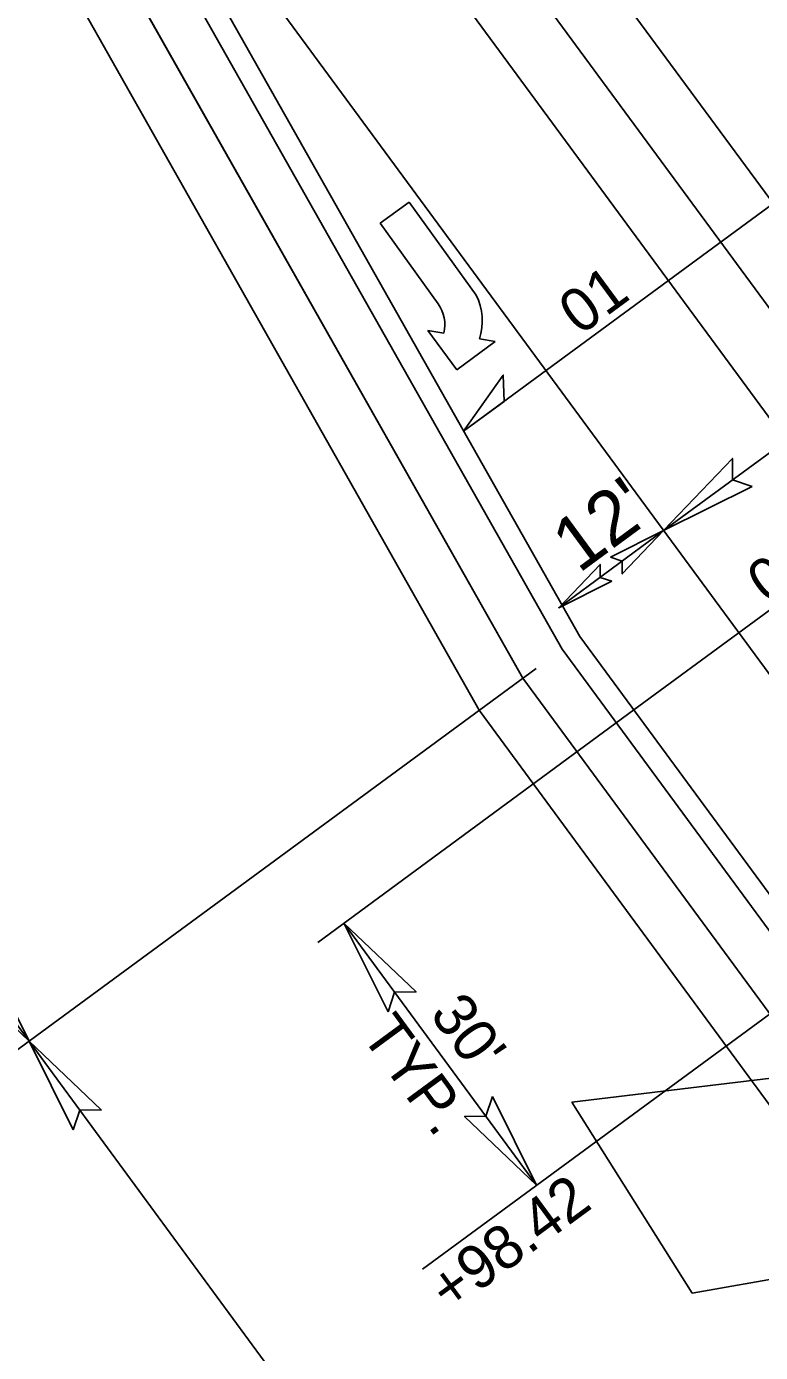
# Model space of a CAD drawing. Extents: x 1762196 to 1766326, y 709922 to 713142.
# Drawn here: x 1763941 to 1764008.7, y 711402.4 to 711524.7 of the extents above; entities that cross this region are included whole.
import ezdxf

# ---------------------------------------------------------------- set-up
doc = ezdxf.new("R2010")
doc.units = 0
for name, color, linetype in [('Old_Level_3', 7, 'Continuous'), ('Pattern 1', 7, 'Continuous'), ('Pattern 2', 7, 'Continuous'), ('Prop Conc 2ft 6in Curb and Gutter', 7, 'Continuous'), ('Prop Dimension', 7, 'Continuous'), ('Prop EOT', 7, 'Continuous'), ('Prop Horizontal Alignment', 7, 'Continuous'), ('Prop Lane Arrow CELL', 7, 'Continuous'), ('Prop Lane Lines', 7, 'Continuous'), ('Prop Superelevation  Arrow CELL', 7, 'Continuous'), ('Prop Superelevation Label', 7, 'Continuous'), ('Prop Terminator CELL', 7, 'Continuous')]:
    doc.layers.add(name, color=color, linetype=linetype)

msp = doc.modelspace()

# ---------------------------------------------------------------- linework, layer by layer
at = {"layer": 'Old_Level_3'}
for p, q in [((1764015.28, 711428.4), (1763991.31, 711425.52)), ((1763991.31, 711425.52), (1764002.39, 711407.92)), ((1764002.39, 711407.92), (1764027.13, 711412.29))]:
    msp.add_line(p, q, dxfattribs=at)
at = {"layer": 'Pattern 1'}
for p, q in [((1763986.79, 711464.61), (1763937.22, 711552.29)), ((1763933.19, 711549.33), (1763982.76, 711461.65)), ((1764056.94, 711369.2), (1763986.79, 711464.61)), ((1763982.76, 711461.65), (1764052.91, 711366.24))]:
    msp.add_line(p, q, dxfattribs=at)
at = {"layer": 'Pattern 2'}
for p, q in [((1763937.22, 711552.29), (1763986.79, 711464.61)), ((1763933.19, 711549.33), (1763982.76, 711461.65)), ((1763986.79, 711464.61), (1764056.94, 711369.2)), ((1763982.76, 711461.65), (1764052.91, 711366.24))]:
    msp.add_line(p, q, dxfattribs=at)
at = {"layer": 'Prop Conc 2ft 6in Curb and Gutter'}
for p, q in [((1763940.85, 711554.95), (1763990.42, 711467.28)), ((1763990.42, 711467.28), (1764060.57, 711371.87))]:
    msp.add_line(p, q, dxfattribs=at)
at = {"layer": 'Prop Dimension'}
for p, q in [((1763882.03, 711511.71), (1763941.27, 711431.14)), ((1764031.99, 711501.9), (1763999.76, 711478.21)), ((1763999.76, 711478.21), (1763990.09, 711471.1)), ((1763938.85, 711429.37), (1763988, 711465.5)), ((1763941.27, 711431.14), (1764011.42, 711335.74))]:
    msp.add_line(p, q, dxfattribs=at)
at = {"layer": 'Prop EOT'}
for p, q in [((1763942.46, 711556.14), (1763992.03, 711468.46)), ((1763992.03, 711468.46), (1764062.18, 711373.05))]:
    msp.add_line(p, q, dxfattribs=at)
at = {"layer": 'Prop Horizontal Alignment'}
msp.add_line((1763362.47, 712378.73), (1764087.96, 711392.01), dxfattribs=at)
at = {"layer": 'Prop Lane Arrow CELL'}
for p, q in [((1763973.62, 711506.55), (1763976.3, 711508.48)), ((1763976.3, 711508.48), (1763982.47, 711499.91)), ((1763978.97, 711499.12), (1763973.62, 711506.55)), ((1763980.7, 711493.04), (1763978.03, 711496.66)), ((1763978.03, 711496.66), (1763979.5, 711496.42)), ((1763984.24, 711495.65), (1763980.7, 711493.04)), ((1763982.78, 711495.89), (1763984.24, 711495.65))]:
    msp.add_line(p, q, dxfattribs=at)
for centre, radius, start, end in [((1763976.33, 711497.21), 3.27, 346.0954, 35.7536), ((1763977.8, 711497.53), 5.25, 341.7658, 27.0775)]:
    msp.add_arc(centre, radius, start, end, dxfattribs=at)
at = {"layer": 'Prop Lane Lines'}
for p, q in [((1763916.53, 711635.29), (1764092.79, 711395.56)), ((1763906.87, 711628.18), (1764083.12, 711388.46)), ((1763942.46, 711556.14), (1764071.85, 711380.16))]:
    msp.add_line(p, q, dxfattribs=at)
at = {"layer": 'Prop Superelevation  Arrow CELL'}
msp.add_lwpolyline([(1763981.33, 711487.38), (1763984.98, 711492.55), (1763985.06, 711490.12)], close=True, dxfattribs=at)
at = {"layer": 'Prop Superelevation Label'}
for p, q in [((1764030.81, 711523.76), (1763981.33, 711487.38)), ((1764049.84, 711500.52), (1763997.02, 711461.68)), ((1763967.88, 711440.25), (1763997.02, 711461.68)), ((1763970.29, 711442.03), (1763988.06, 711417.86)), ((1763977.55, 711410.13), (1764014.79, 711437.51))]:
    msp.add_line(p, q, dxfattribs=at)
at = {"layer": 'Prop Terminator CELL'}
for points in [[(1764007.93, 711482.29), (1763999.76, 711478.21), (1764006.1, 711484.86), (1764006.12, 711482.89)], [(1763994.86, 711475.76), (1763999.76, 711478.21), (1763995.95, 711474.22), (1763995.94, 711475.4)], [(1763994.99, 711473.55), (1763990.09, 711471.1), (1763993.9, 711475.09), (1763993.91, 711473.9)], [(1763974.38, 711433.86), (1763970.29, 711442.03), (1763976.94, 711435.69), (1763974.97, 711435.67)], [(1763937.19, 711439.31), (1763941.27, 711431.14), (1763934.62, 711437.49), (1763936.59, 711437.51)], [(1763945.35, 711422.97), (1763941.27, 711431.14), (1763947.92, 711424.8), (1763945.95, 711424.78)], [(1763983.98, 711426.03), (1763988.06, 711417.86), (1763981.41, 711424.2), (1763983.38, 711424.23)]]:
    msp.add_lwpolyline(points, close=True, dxfattribs=at)

# ---------------------------------------------------------------- texts
at = {"layer": 'Prop Dimension'}
msp.add_text("12'", height=5, rotation=36.325, dxfattribs=at).set_placement((1763991.94, 711474.21))
at = {"layer": 'Prop Superelevation Label'}
for s, rotation, p in [('01', 36.325, (1763992.05, 711496.13)), ('00', 36.325, (1764009.41, 711471.26)), ("30'", 306.325, (1763978.12, 711433.62)), ('TYP.', 306.325, (1763971.79, 711431.71)), ('+98.42', 36.325, (1763980.04, 711406.07))]:
    msp.add_text(s, height=4, rotation=rotation, dxfattribs=at).set_placement(p)

doc.saveas('drawing.dxf')
